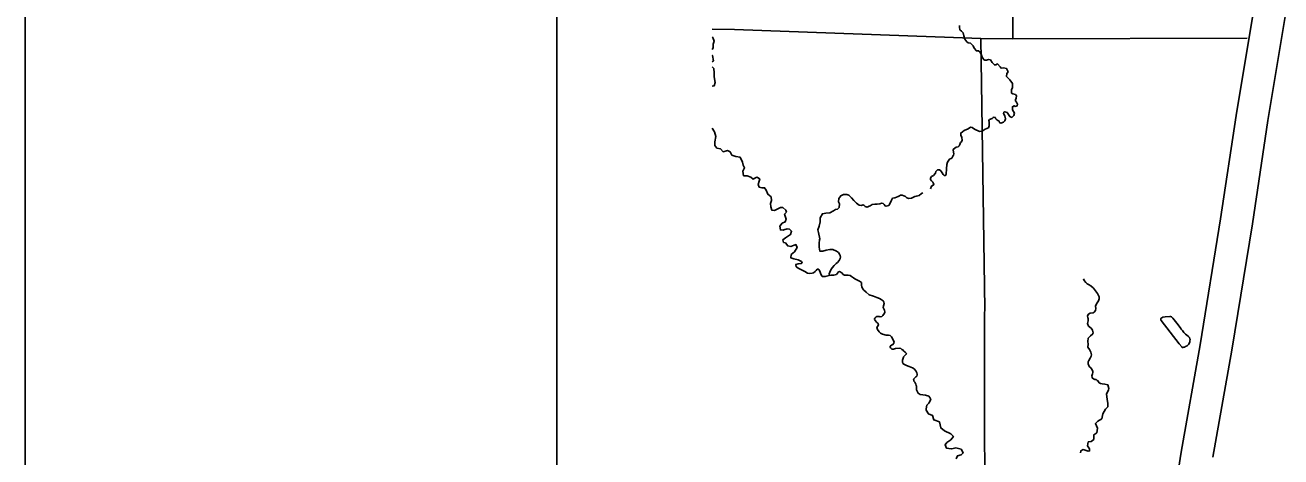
# Model space of a CAD drawing. Extents: x -492261 to -432772, y 1441225 to 1452922.
# Drawn here: x -460081.7 to -459788.7, y 1451796.7 to 1451897.4 of the extents above; entities that cross this region are included whole.
import ezdxf

# ---------------------------------------------------------------- set-up
doc = ezdxf.new("R2010")
doc.units = 0
for name, color, linetype in [('Default', 7, 'Continuous'), ('R_Border', 7, 'Continuous'), ('R_No Plot', 7, 'Continuous')]:
    doc.layers.add(name, color=color, linetype=linetype)

msp = doc.modelspace()

# ---------------------------------------------------------------- linework, layer by layer
at = {"layer": 'Default'}
for points in [[(-459815.96, 1451772.06), (-459811.94, 1451797.8), (-459807.51, 1451822.77), (-459802.73, 1451852.15), (-459799.08, 1451876.31), (-459794.95, 1451901.09), (-459792.64, 1451915.22), (-459792.37, 1451916.23), (-459792.19, 1451917.28), (-459792.12, 1451918.57), (-459791.97, 1451920.01), (-459791.64, 1451954.96), (-459791.32, 1451988.97), (-459790.99, 1452028.81), (-459790.94, 1452070.73), (-459790.41, 1452098.24), (-459790.37, 1452118.14)], [(-459804.54, 1451796.57), (-459800.12, 1451821.52), (-459795.32, 1451850.99), (-459791.68, 1451875.13), (-459787.55, 1451899.87), (-459785.29, 1451913.65), (-459785.04, 1451914.61), (-459784.72, 1451916.42), (-459784.64, 1451917.99), (-459784.48, 1451919.61), (-459784.15, 1451954.89), (-459783.82, 1451988.91), (-459783.49, 1452028.77), (-459783.44, 1452070.65), (-459782.91, 1452098.16), (-459782.87, 1452118.13)], [(-459851.19, 1451894.14), (-459850.97, 1451960.14), (-459851, 1451960.79), (-459850.44, 1452026.14), (-459850.39, 1452027.61), (-459849.63, 1452091.64), (-459849.71, 1452093.82)], [(-459863.65, 1451897.24), (-459863.66, 1451896.87), (-459863.56, 1451896.3), (-459863.22, 1451895.94), (-459862.82, 1451895.54), (-459862.64, 1451894.85), (-459862.39, 1451894.12), (-459861.97, 1451893.49), (-459861.64, 1451893.23), (-459861.1, 1451893.12), (-459860.47, 1451892.56), (-459860.23, 1451891.99), (-459859.71, 1451891.35), (-459859.6, 1451891.34), (-459859.26, 1451891.36), (-459858.86, 1451891.07), (-459858.51, 1451890.39), (-459858.27, 1451889.73), (-459857.93, 1451889.25), (-459857.78, 1451889.19), (-459857.36, 1451889.22), (-459856.86, 1451889.31), (-459856.46, 1451889.23), (-459856.08, 1451888.68), (-459855.53, 1451888.07), (-459855.18, 1451888.07), (-459854.76, 1451888.32), (-459854.19, 1451887.67), (-459853.94, 1451887.29), (-459853.38, 1451887.38), (-459852.68, 1451887.21), (-459852.32, 1451886.5), (-459852.64, 1451886.08), (-459852.68, 1451885.38), (-459851.89, 1451884.58), (-459851.28, 1451883.75), (-459851.29, 1451882.81), (-459851.56, 1451882.28), (-459851.51, 1451881.53), (-459851.19, 1451881.37), (-459850.63, 1451881.15), (-459850.36, 1451880.84), (-459850.41, 1451880.29), (-459850.59, 1451879.96), (-459850.61, 1451879.68), (-459850.39, 1451879.42), (-459850.15, 1451878.92), (-459850.18, 1451878.55), (-459850.69, 1451878.41), (-459850.93, 1451878.56), (-459851.3, 1451878.33), (-459851.27, 1451877.63), (-459850.84, 1451876.85), (-459850.95, 1451876.27), (-459851.47, 1451875.82), (-459851.89, 1451876.02), (-459852.21, 1451876.54), (-459852.57, 1451876.96), (-459853.06, 1451877.17), (-459853.34, 1451877.03), (-459853.36, 1451876.73), (-459853.11, 1451876.22), (-459852.93, 1451875.5), (-459853.08, 1451875.04), (-459853.36, 1451874.75), (-459853.99, 1451874.52), (-459854.3, 1451874.63), (-459854.42, 1451875), (-459854.72, 1451875.15), (-459854.94, 1451875.25), (-459855.22, 1451875.5), (-459855.38, 1451875.79), (-459855.54, 1451875.88), (-459855.84, 1451875.84), (-459856.04, 1451875.58), (-459856.64, 1451875.34), (-459856.8, 1451875.12), (-459856.77, 1451874.76), (-459856.71, 1451874.47), (-459856.75, 1451873.85), (-459856.93, 1451873.44), (-459857.64, 1451873.06), (-459858.35, 1451872.64), (-459859.02, 1451872.52), (-459860.19, 1451873.1), (-459860.7, 1451873.47), (-459861.09, 1451873.55), (-459861.62, 1451873.14), (-459862.56, 1451872.79), (-459863.39, 1451872.2), (-459863.38, 1451871.67), (-459863.1, 1451871.15), (-459863.01, 1451870.55), (-459863.19, 1451870.12), (-459863.44, 1451869.95), (-459863.6, 1451869.52), (-459863.72, 1451869.24)], [(-459916.15, 1451896.34), (-459921.42, 1451896.45)], [(-459921.42, 1451894.52), (-459921.25, 1451894.46), (-459920.94, 1451893.63), (-459921.17, 1451892.9), (-459921.13, 1451892.03), (-459921.42, 1451891.67)], [(-459916.15, 1451896.34), (-459858.68, 1451894.27), (-459851.19, 1451894.14), (-459796.57, 1451894.31)], [(-459856.2, 1451640.04), (-459857.13, 1451699.95), (-459857.07, 1451700.88), (-459857.88, 1451764.63), (-459857.72, 1451765.56), (-459857.84, 1451829.92), (-459857.78, 1451831.18), (-459858.68, 1451894.27)], [(-459921.42, 1451890.28), (-459921.28, 1451890.25), (-459921.08, 1451889.05), (-459921.42, 1451888.8)], [(-459921.42, 1451887.61), (-459921.03, 1451887.25), (-459920.94, 1451886.24), (-459920.94, 1451885.31), (-459920.68, 1451883.97), (-459920.9, 1451883.24), (-459921.42, 1451883.13)], [(-459921.42, 1451873.29), (-459920.8, 1451872.51), (-459920.52, 1451871.42), (-459920.75, 1451870.16), (-459920.78, 1451869.25), (-459920.29, 1451868.66), (-459919.45, 1451868.51), (-459918.83, 1451867.82), (-459917.79, 1451868.11), (-459917.2, 1451867.83), (-459916.78, 1451867.04), (-459915.86, 1451866.75), (-459914.88, 1451866.55), (-459914.27, 1451865.39)], [(-459863.72, 1451869.24), (-459864.01, 1451868.96), (-459864.46, 1451868.93), (-459865.09, 1451868.46), (-459865.13, 1451868.17), (-459865.02, 1451867.31), (-459865.06, 1451867.04), (-459865.19, 1451866.76), (-459865.47, 1451866.37), (-459866.02, 1451866.08), (-459866.47, 1451865.43), (-459866.65, 1451864.84), (-459866.68, 1451863.85), (-459866.76, 1451862.57), (-459866.82, 1451862.46), (-459866.93, 1451862.29), (-459867.22, 1451862.27), (-459867.46, 1451862.54), (-459867.71, 1451862.94), (-459868.02, 1451863.34), (-459868.35, 1451863.6), (-459868.79, 1451863.59), (-459869.17, 1451863.24), (-459869.3, 1451862.81), (-459869.76, 1451862.28), (-459870.18, 1451862.02), (-459870.47, 1451861.69), (-459870.46, 1451861.36), (-459870.17, 1451861.07), (-459869.86, 1451860.77), (-459869.63, 1451860.24), (-459869.79, 1451860), (-459870.2, 1451859.81), (-459870.45, 1451859.2)], [(-459914.27, 1451865.39), (-459914.16, 1451864.71), (-459913.82, 1451864.09), (-459914.26, 1451863.28), (-459914.07, 1451862.22), (-459913.25, 1451862.23), (-459912.38, 1451861.87), (-459911.83, 1451861.45), (-459911.44, 1451861.64), (-459910.96, 1451861.87), (-459910.29, 1451861.5), (-459910.4, 1451860.96), (-459910.63, 1451860.21), (-459910.39, 1451859.55), (-459909.8, 1451859.44), (-459909.14, 1451859.44), (-459908.79, 1451858.89), (-459908.36, 1451857.91), (-459907.64, 1451857.29), (-459907.5, 1451856.45), (-459907.75, 1451855.78), (-459907.73, 1451855), (-459907.45, 1451854.19), (-459906.86, 1451854.16), (-459905.44, 1451854.86), (-459904.92, 1451854.84), (-459904.16, 1451854.23), (-459904.07, 1451853.7), (-459904.47, 1451853.27), (-459904.24, 1451852.58), (-459904.09, 1451852.1), (-459904.34, 1451851.51), (-459905.03, 1451851.18), (-459905.62, 1451850.49), (-459905.47, 1451849.6), (-459904.82, 1451849.51), (-459904.67, 1451849.58), (-459903.91, 1451849.85), (-459903.37, 1451849.81), (-459902.86, 1451849.29), (-459903.13, 1451848.52), (-459904.28, 1451847.79), (-459904.89, 1451847.31), (-459904.73, 1451846.7), (-459904.29, 1451846.58), (-459903.73, 1451845.85), (-459903.01, 1451845.75), (-459901.82, 1451846.18), (-459901.55, 1451845.48), (-459902.2, 1451844.5), (-459902.93, 1451843.85), (-459903.04, 1451843.12), (-459902.36, 1451842.82), (-459901.31, 1451842.65), (-459900.56, 1451842.25), (-459900.35, 1451841.95), (-459900.59, 1451841.77), (-459901.28, 1451841.7), (-459901.84, 1451841.56), (-459901.78, 1451840.99), (-459901.14, 1451840.58), (-459900.22, 1451840.14), (-459899.72, 1451839.9), (-459899.12, 1451839.49)], [(-459884.49, 1451855.2), (-459884.72, 1451855.1), (-459885.2, 1451854.93), (-459885.69, 1451855.03), (-459885.96, 1451855.34), (-459886.16, 1451855.41), (-459886.61, 1451855.32), (-459887.06, 1451855.37), (-459887.7, 1451855.8), (-459888.33, 1451856.44), (-459888.86, 1451857.1), (-459889.51, 1451857.69), (-459889.96, 1451857.83), (-459890.7, 1451857.84), (-459891.39, 1451857.56), (-459891.86, 1451856.96), (-459891.87, 1451856.13), (-459891.67, 1451855.66), (-459891.77, 1451854.8), (-459892.16, 1451854.44), (-459892.57, 1451854.38), (-459893.1, 1451854.08), (-459893.89, 1451853.58), (-459894.84, 1451853.54), (-459895.65, 1451853.36), (-459896.21, 1451852.44), (-459896.15, 1451851.45), (-459896.44, 1451850.51), (-459896.74, 1451849.61), (-459896.54, 1451848.98), (-459896.29, 1451847.52), (-459896.36, 1451847.29), (-459896.4, 1451846.54), (-459896.43, 1451845.57), (-459896.25, 1451844.64), (-459895.59, 1451844.61), (-459894.8, 1451844.87), (-459893.92, 1451845.02), (-459893.21, 1451845.05), (-459892.36, 1451844.62), (-459891.94, 1451844.31), (-459891.66, 1451843.98), (-459891.53, 1451843.61), (-459891.44, 1451843.27), (-459891.49, 1451842.9), (-459891.71, 1451842.49), (-459892.17, 1451842.02), (-459892.45, 1451841.8), (-459892.94, 1451841.33), (-459893.39, 1451840.78), (-459893.72, 1451840.3), (-459893.96, 1451839.71), (-459894.05, 1451839.39), (-459894.04, 1451838.97)], [(-459872.22, 1451858.21), (-459872.52, 1451858.07), (-459873.04, 1451857.65), (-459873.73, 1451857.49), (-459874.09, 1451857.37), (-459874.87, 1451857.02), (-459875.49, 1451856.93), (-459875.98, 1451857.11), (-459876.28, 1451857.42), (-459877.01, 1451857.74), (-459877.43, 1451857.71), (-459877.7, 1451857.54), (-459877.99, 1451857.37), (-459878.79, 1451857.09), (-459879.28, 1451856.99), (-459879.51, 1451856.52), (-459879.86, 1451855.87), (-459880.18, 1451855.31), (-459880.79, 1451855.15), (-459881.02, 1451855.24), (-459881.25, 1451855.56), (-459881.5, 1451855.76), (-459881.87, 1451855.81), (-459882.24, 1451855.7), (-459882.86, 1451855.6), (-459883.43, 1451855.61), (-459884.08, 1451855.54), (-459884.49, 1451855.2)], [(-459899.12, 1451839.49), (-459898.66, 1451839.45), (-459898.06, 1451839.51), (-459897.71, 1451839.57), (-459897.38, 1451839.89), (-459897.12, 1451840.15), (-459896.85, 1451840.43), (-459896.72, 1451840.46), (-459896.55, 1451840.43), (-459896.42, 1451840.27), (-459896.16, 1451839.75), (-459896.04, 1451839.25), (-459895.81, 1451838.92), (-459895.7, 1451838.76), (-459895.01, 1451838.71), (-459894.09, 1451838.96), (-459893.72, 1451839.03), (-459893.45, 1451839.06), (-459893, 1451839.01), (-459892.37, 1451839.2), (-459891.9, 1451839.84), (-459891.64, 1451839.89), (-459891.15, 1451839.57), (-459890.82, 1451839.22), (-459890.54, 1451839.06), (-459890.15, 1451839.02), (-459889.66, 1451839.04), (-459889.18, 1451838.97), (-459888.83, 1451838.76), (-459888.38, 1451838.39), (-459888.09, 1451838.2), (-459887.6, 1451837.97), (-459886.99, 1451837.67), (-459886.55, 1451837.33), (-459886.54, 1451836.81), (-459886.48, 1451836.25), (-459886.03, 1451835.6), (-459885.46, 1451835.05), (-459884.73, 1451834.45), (-459883.74, 1451834.11), (-459882.95, 1451833.85), (-459882.32, 1451833.59), (-459881.91, 1451833.33), (-459881.51, 1451833.06), (-459881.34, 1451832.75), (-459881.26, 1451832.47), (-459881.37, 1451831.91), (-459881.45, 1451831.49), (-459881.2, 1451830.85), (-459881.09, 1451830.45), (-459881.2, 1451830.16), (-459881.52, 1451829.65), (-459881.8, 1451829.42), (-459882.18, 1451829.36), (-459882.42, 1451829.38), (-459882.94, 1451829.43), (-459883.15, 1451829.31), (-459883.44, 1451829.02), (-459883.51, 1451828.82), (-459883.37, 1451828.47), (-459882.95, 1451828.03), (-459882.75, 1451827.87), (-459882.62, 1451827.69), (-459882.57, 1451827.49), (-459882.68, 1451827.27), (-459882.97, 1451826.83), (-459882.77, 1451826.34), (-459882.44, 1451825.84), (-459882.1, 1451825.52), (-459881.63, 1451825.27), (-459880.77, 1451825.08), (-459880.31, 1451825.06), (-459879.86, 1451824.94), (-459879.56, 1451824.65), (-459879.14, 1451823.99), (-459878.93, 1451823.43), (-459878.97, 1451823.19), (-459879.2, 1451822.91), (-459879.54, 1451822.75), (-459879.81, 1451822.47), (-459879.87, 1451822.33), (-459879.78, 1451822.06), (-459879.44, 1451821.81), (-459879.05, 1451821.79), (-459878.6, 1451821.92), (-459877.78, 1451822.03), (-459877.33, 1451821.94), (-459877.12, 1451821.74), (-459876.88, 1451821.61), (-459876.7, 1451821.4), (-459876.32, 1451821.05), (-459876.07, 1451820.81), (-459876.14, 1451820.61), (-459876.7, 1451820), (-459876.76, 1451819.93), (-459876.82, 1451819.72), (-459876.96, 1451819.25), (-459876.97, 1451818.82), (-459876.86, 1451818.47)], [(-459834.75, 1451838.17), (-459834.57, 1451837.83), (-459834.18, 1451837.32), (-459833.9, 1451837.02), (-459833.55, 1451836.85), (-459833.01, 1451836.55), (-459832.42, 1451836.02), (-459831.92, 1451835.41), (-459831.49, 1451834.77), (-459831.07, 1451833.99), (-459831.07, 1451833.51), (-459831.26, 1451833.08), (-459831.73, 1451832.39), (-459831.94, 1451831.82), (-459831.87, 1451831.28), (-459831.95, 1451830.82), (-459832.2, 1451830.45), (-459832.49, 1451830.29), (-459833.15, 1451830.15), (-459833.58, 1451829.96), (-459833.81, 1451829.59), (-459833.72, 1451829.1), (-459833.62, 1451828.93), (-459833.66, 1451828.38), (-459833.79, 1451827.8), (-459833.58, 1451827.18), (-459832.92, 1451826.65), (-459832.61, 1451826.21), (-459832.47, 1451825.61), (-459832.61, 1451825.28), (-459833.09, 1451824.92), (-459833.62, 1451824.35), (-459833.69, 1451823.57), (-459833.63, 1451822.93), (-459833.72, 1451822.27), (-459833.36, 1451821.69), (-459833.02, 1451821.09), (-459832.84, 1451820.45), (-459832.9, 1451820.19), (-459833.14, 1451819.68), (-459833.45, 1451819.18), (-459833.61, 1451818.85), (-459833.67, 1451818.37), (-459833.38, 1451817.77), (-459833.03, 1451817.43), (-459832.67, 1451816.96), (-459832.54, 1451816.54), (-459832.56, 1451816.32), (-459832.62, 1451816.05), (-459832.77, 1451815.55), (-459832.73, 1451815.27), (-459832.6, 1451815.02), (-459832.38, 1451814.89), (-459832.07, 1451814.73), (-459831.8, 1451814.68), (-459831.64, 1451814.59), (-459831.5, 1451814.51), (-459831.36, 1451814.41), (-459831.19, 1451814.2), (-459831.04, 1451813.97)], [(-459812.93, 1451827.88), (-459813.89, 1451829.02), (-459814.19, 1451829.33), (-459814.4, 1451829.42), (-459814.6, 1451829.42), (-459815.66, 1451829.29), (-459816.22, 1451829.23), (-459816.45, 1451829.12), (-459816.66, 1451828.94), (-459816.71, 1451828.74), (-459816.69, 1451828.57), (-459816.63, 1451828.48), (-459812.37, 1451822.99), (-459811.81, 1451822.32), (-459811.69, 1451822.2), (-459811.51, 1451822.18), (-459811.34, 1451822.23), (-459811.19, 1451822.29), (-459810.93, 1451822.38), (-459810.53, 1451822.57), (-459810.23, 1451822.91), (-459809.95, 1451823.42), (-459809.9, 1451823.71), (-459809.87, 1451824.01), (-459809.89, 1451824.23), (-459810.03, 1451824.54), (-459810.21, 1451824.73), (-459810.61, 1451825.04), (-459810.93, 1451825.27), (-459811.3, 1451825.67), (-459811.65, 1451826.1), (-459811.91, 1451826.46), (-459812.18, 1451826.87), (-459812.93, 1451827.88)], [(-459876.86, 1451818.47), (-459876.52, 1451818.17), (-459876.01, 1451817.98), (-459875.4, 1451817.78), (-459874.67, 1451817.45), (-459874.24, 1451817.18), (-459873.83, 1451816.76), (-459873.59, 1451816.26), (-459873.51, 1451815.95), (-459873.54, 1451815.77), (-459873.65, 1451815.52), (-459873.88, 1451815.31), (-459874.04, 1451815.16), (-459874.21, 1451814.96), (-459874.38, 1451814.75), (-459874.36, 1451814.52), (-459874.32, 1451814.36), (-459874.24, 1451814.27), (-459874.06, 1451814.05), (-459873.98, 1451813.9), (-459873.88, 1451813.62), (-459873.76, 1451813.34), (-459873.69, 1451813.13)], [(-459873.69, 1451813.13), (-459873.68, 1451812.27), (-459873.5, 1451811.82), (-459873.31, 1451811.49), (-459872.86, 1451811.2), (-459871.62, 1451811.06), (-459870.83, 1451810.81), (-459870.59, 1451810.54), (-459870.36, 1451810.03), (-459870.82, 1451809.18), (-459871.27, 1451808.69), (-459871.47, 1451807.86), (-459871.48, 1451807.52), (-459870.9, 1451806.74), (-459869.94, 1451806.32), (-459869.68, 1451805.28), (-459868.37, 1451804.83), (-459868.05, 1451803.43), (-459867.17, 1451802.76), (-459865.68, 1451802.01), (-459865.08, 1451801.44), (-459865.69, 1451800.64), (-459866.59, 1451800.05), (-459867.03, 1451799.44), (-459866.73, 1451798.7), (-459865.59, 1451798.51), (-459865.17, 1451798.61), (-459864.49, 1451798.77), (-459863.29, 1451798.45), (-459862.78, 1451797.59), (-459863.27, 1451797.13), (-459864.1, 1451796.94), (-459864.45, 1451796.21)], [(-459831.04, 1451813.97), (-459830.94, 1451813.87), (-459830.78, 1451813.77), (-459830.35, 1451813.69), (-459829.77, 1451813.6), (-459829.04, 1451813.44), (-459828.82, 1451812.64), (-459828.91, 1451812.27), (-459829.34, 1451811.29), (-459829.24, 1451810.09), (-459829.03, 1451809.13), (-459829.03, 1451808.34), (-459829.62, 1451807.81), (-459830.22, 1451806.72), (-459830.43, 1451805.56), (-459831.42, 1451804.98), (-459831.96, 1451804.41), (-459831.47, 1451803.38), (-459831.62, 1451802.28), (-459832.3, 1451801.84), (-459832.34, 1451800.75), (-459832.91, 1451800.25), (-459833.61, 1451800.17), (-459833.79, 1451799.25), (-459833.34, 1451798.53), (-459833.3, 1451798.04), (-459833.65, 1451797.96), (-459834.77, 1451798.36), (-459835.34, 1451798.08), (-459835.44, 1451797.64)]]:
    msp.add_lwpolyline(points, dxfattribs=at)
at = {"layer": 'R_Border'}
msp.add_line((-459957.64, 1450553.05), (-459957.64, 1452607.65), dxfattribs=at)
at = {"layer": 'R_No Plot'}
for points in [[(-460081.71, 1452646.6), (-456748.31, 1452646.6), (-456748.31, 1450513.22), (-460081.71, 1450513.22)], [(-457618.44, 1452607.65), (-457618.44, 1452508.85), (-457261.12, 1452508.85), (-457261.12, 1452479.65), (-457029.12, 1452479.65), (-457029.12, 1452236.32), (-456795.84, 1452236.32), (-456795.84, 1450553.05), (-459957.64, 1450553.05), (-459957.64, 1452607.65)]]:
    msp.add_lwpolyline(points, close=True, dxfattribs=at)

doc.saveas('drawing.dxf')
